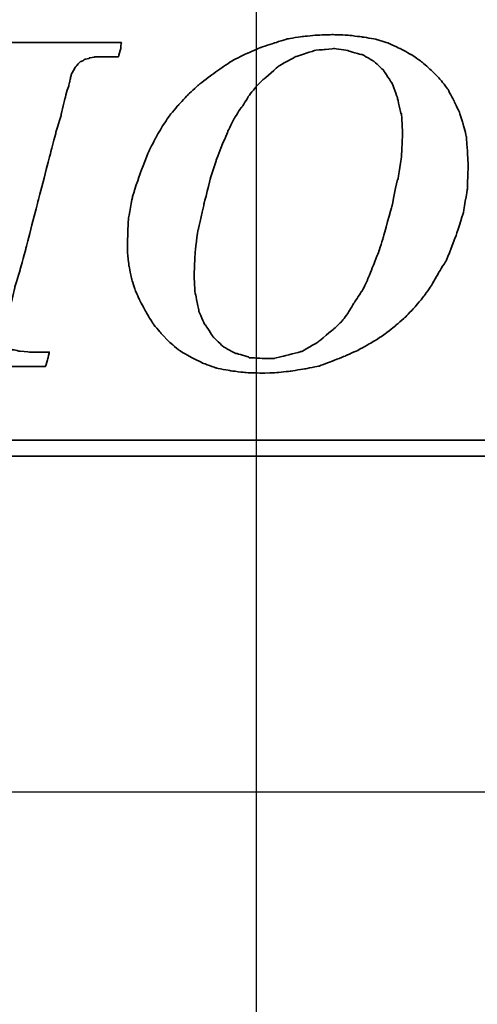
# Model space of a CAD drawing. Header units: millimetres. Extents: x -257 to 3135, y -1556 to 860.
# Tile 346 of 633: x 1334.55 to 1340.36, y -1543.16 to -1530.67. Entities that reach past the tile are written whole.
import ezdxf
from ezdxf.lldxf.tags import DXFTag

# ---------------------------------------------------------------- set-up
doc = ezdxf.new("R2010")
doc.units = ezdxf.units.MM
doc.layers.get('0').update_dxf_attribs({"linetype": 'CONTINUOUS'})
doc.layers.add('DIM', color=4, linetype='CONTINUOUS')
doc.layers.add('layer 1', color=7, linetype='CONTINUOUS')
tags = doc.linetypes.add('DASHED', pattern=[25.72, 12.86, -12.86]).pattern_tags.tags
tags[6:7] = [DXFTag(74, 4), DXFTag(75, 0), DXFTag(340, '0'), DXFTag(46, 0.0), DXFTag(50, 0.0), DXFTag(44, 0.0), DXFTag(45, 0.0)]
tags[4:5] = [DXFTag(74, 4), DXFTag(75, 0), DXFTag(340, '0'), DXFTag(46, 0.0), DXFTag(50, 0.0), DXFTag(44, 0.0), DXFTag(45, 0.0)]

# ---------------------------------------------------------------- blocks, each defined once
blk = doc.blocks.new('TBI MOTION logo(完整正式版)')
at = {"layer": 'layer 1', "color": 22, "lineweight": 35}
for points, knots in [([(35.79625, -6.98375), (35.79625, -6.98375), (36.23125, -7.43875), (36.23125, -7.43875), (36.23125, -7.43875), (36.23125, -7.43875), (36.75625, -7.87125), (36.75625, -7.87125), (36.75625, -7.87125), (36.75625, -7.87125), (37.33125, -8.20375), (37.33125, -8.20375), (37.33125, -8.20375), (37.33125, -8.20375), (37.95625, -8.51875), (37.95625, -8.51875), (37.95625, -8.51875), (37.95625, -8.51875), (38.62625, -8.75875), (38.62625, -8.75875), (38.62625, -8.75875), (38.62625, -8.75875), (39.37125, -8.90375), (39.37125, -8.90375), (39.37125, -8.90375), (39.37125, -8.90375), (40.14125, -8.99875), (40.14125, -8.99875), (40.14125, -8.99875), (40.14125, -8.99875), (41.02625, -9.02375), (41.02625, -9.02375), (41.02625, -9.02375), (41.02625, -9.02375), (41.74625, -8.99875), (41.74625, -8.99875), (41.74625, -8.99875), (41.74625, -8.99875), (42.46625, -8.92375), (42.46625, -8.92375), (42.46625, -8.92375), (42.46625, -8.92375), (43.21125, -8.80625), (43.21125, -8.80625), (43.21125, -8.80625), (43.21125, -8.80625), (43.93125, -8.66375), (43.93125, -8.66375), (43.93125, -8.66375), (43.93125, -8.66375), (44.62625, -8.39875), (44.62625, -8.39875), (44.62625, -8.39875), (44.62625, -8.39875), (45.29625, -8.13375), (45.29625, -8.13375), (45.29625, -8.13375), (45.29625, -8.13375), (45.94625, -7.84375), (45.94625, -7.84375), (45.94625, -7.84375), (45.94625, -7.84375), (46.61625, -7.46375), (46.61625, -7.46375), (46.61625, -7.46375), (46.61625, -7.46375), (47.24125, -7.07875), (47.24125, -7.07875), (47.24125, -7.07875), (47.24125, -7.07875), (47.81625, -6.62375), (47.81625, -6.62375), (47.81625, -6.62375), (47.81625, -6.62375), (48.36875, -6.14375), (48.36875, -6.14375), (48.36875, -6.14375), (48.36875, -6.14375), (48.84625, -5.64125), (48.84625, -5.64125), (48.84625, -5.64125), (48.84625, -5.64125), (49.32625, -5.06375), (49.32625, -5.06375), (49.32625, -5.06375), (49.32625, -5.06375), (49.71125, -4.51374), (49.71125, -4.51374), (49.71125, -4.51374), (49.71125, -4.51374), (50.09625, -3.83874), (50.09625, -3.83874), (50.09625, -3.83874), (50.09625, -3.83874), (50.48125, -3.21374), (50.48125, -3.21374), (50.48125, -3.21374), (50.48125, -3.21374), (50.96125, -1.99125), (50.96125, -1.99125), (50.96125, -1.99125), (50.96125, -1.99125), (51.34375, -0.81875), (51.34375, -0.81875), (51.34375, -0.81875), (51.34375, -0.81875), (51.56125, 0.45624), (51.56125, 0.45624), (51.56125, 0.45624), (51.56125, 0.45624), (51.60625, 1.67624), (51.60625, 1.67624), (51.60625, 1.67624), (51.60625, 1.67624), (51.56125, 2.44625), (51.56125, 2.44625), (51.56125, 2.44625), (51.56125, 2.44625), (51.51125, 3.14125), (51.51125, 3.14125), (51.51125, 3.14125), (51.51125, 3.14125), (51.34375, 3.81125), (51.34375, 3.81125), (51.34375, 3.81125), (51.34375, 3.81125), (51.15125, 4.41125), (51.15125, 4.41125), (51.15125, 4.41125), (51.15125, 4.41125), (50.86125, 5.01125), (50.86125, 5.01125), (50.86125, 5.01125), (50.86125, 5.01125), (50.55125, 5.58875), (50.55125, 5.58875), (50.55125, 5.58875), (50.55125, 5.58875), (50.16625, 6.09125), (50.16625, 6.09125), (50.16625, 6.09125), (50.16625, 6.09125), (49.71125, 6.54875), (49.71125, 6.54875), (49.71125, 6.54875), (49.71125, 6.54875), (49.23125, 6.98125), (49.23125, 6.98125), (49.23125, 6.98125), (49.23125, 6.98125), (48.67875, 7.36625), (48.67875, 7.36625), (48.67875, 7.36625), (48.67875, 7.36625), (48.10375, 7.67625), (48.10375, 7.67625), (48.10375, 7.67625), (48.10375, 7.67625), (47.48125, 7.96375), (47.48125, 7.96375), (47.48125, 7.96375), (47.48125, 7.96375), (46.85625, 8.15625), (46.85625, 8.15625), (46.85625, 8.15625), (46.85625, 8.15625), (46.13625, 8.27624), (46.13625, 8.27624), (46.13625, 8.27624), (46.13625, 8.27624), (45.39125, 8.37125), (45.39125, 8.37125), (45.39125, 8.37125), (45.39125, 8.37125), (44.62625, 8.39624), (44.62625, 8.39624), (44.62625, 8.39624), (44.62625, 8.39624), (43.83625, 8.37125), (43.83625, 8.37125), (43.83625, 8.37125), (43.83625, 8.37125), (43.09125, 8.30125), (43.09125, 8.30125), (43.09125, 8.30125), (43.09125, 8.30125), (42.32125, 8.18125), (42.32125, 8.18125), (42.32125, 8.18125), (42.32125, 8.18125), (41.62875, 7.96375), (41.62875, 7.96375), (41.62875, 7.96375), (41.62875, 7.96375), (40.90625, 7.72625), (40.90625, 7.72625), (40.90625, 7.72625), (40.90625, 7.72625), (40.23624, 7.43625), (40.23624, 7.43625), (40.23624, 7.43625), (40.23624, 7.43625), (39.54124, 7.10125), (39.54124, 7.10125), (39.54124, 7.10125), (39.54124, 7.10125), (38.91625, 6.69125), (38.91625, 6.69125), (38.91625, 6.69125), (38.91625, 6.69125), (38.31625, 6.26125), (38.31625, 6.26125), (38.31625, 6.26125), (38.31625, 6.26125), (37.69125, 5.78125), (37.69125, 5.78125), (37.69125, 5.78125), (37.69125, 5.78125), (37.18625, 5.30125), (37.18625, 5.30125), (37.18625, 5.30125), (37.18625, 5.30125), (36.70625, 4.79624), (36.70625, 4.79624), (36.70625, 4.79624), (36.70625, 4.79624), (36.23125, 4.22125), (36.23125, 4.22125), (36.23125, 4.22125), (36.23125, 4.22125), (35.87124, 3.69375), (35.87124, 3.69375), (35.87124, 3.69375), (35.87124, 3.69375), (35.53125, 3.09125), (35.53125, 3.09125), (35.53125, 3.09125), (35.53125, 3.09125), (35.19875, 2.47125), (35.19875, 2.47125), (35.19875, 2.47125), (35.19875, 2.47125), (34.71625, 1.24625), (34.71625, 1.24625), (34.71625, 1.24625), (34.71625, 1.24625), (34.33125, 0.06874), (34.33125, 0.06874), (34.33125, 0.06874), (34.33125, 0.06874), (34.11625, -1.07875), (34.11625, -1.07875), (34.11625, -1.07875), (34.11625, -1.07875), (34.07125, -2.15875), (34.07125, -2.15875), (34.07125, -2.15875), (34.07125, -2.15875), (34.07125, -2.85375), (34.07125, -2.85375), (34.07125, -2.85375), (34.07125, -2.85375), (34.14125, -3.50375), (34.14125, -3.50375), (34.14125, -3.50375), (34.14125, -3.50375), (34.28625, -4.17375), (34.28625, -4.17375), (34.28625, -4.17375), (34.28625, -4.17375), (34.47625, -4.77624), (34.47625, -4.77624), (34.47625, -4.77624), (34.47625, -4.77624), (34.71625, -5.32625), (34.71625, -5.32625), (34.71625, -5.32625), (34.71625, -5.32625), (35.05375, -5.92875), (35.05375, -5.92875), (35.05375, -5.92875), (35.05375, -5.92875), (35.36375, -6.45375), (35.36375, -6.45375), (35.36375, -6.45375), (35.36375, -6.45375), (35.79625, -6.98375), (35.79625, -6.98375)], [0, 0, 0, 0, 0.01388889, 0.01388889, 0.01388889, 0.0138889, 0.02777778, 0.02777778, 0.02777778, 0.02777779, 0.04166667, 0.04166667, 0.04166667, 0.04166668, 0.05555556, 0.05555556, 0.05555556, 0.05555557, 0.06944444, 0.06944444, 0.06944444, 0.06944445, 0.08333333, 0.08333333, 0.08333333, 0.08333334, 0.09722222, 0.09722222, 0.09722222, 0.09722223, 0.11111111, 0.11111111, 0.11111111, 0.11111112, 0.125, 0.125, 0.125, 0.12500001, 0.13888889, 0.13888889, 0.13888889, 0.1388889, 0.15277778, 0.15277778, 0.15277778, 0.15277779, 0.16666667, 0.16666667, 0.16666667, 0.16666668, 0.18055556, 0.18055556, 0.18055556, 0.18055557, 0.19444444, 0.19444444, 0.19444444, 0.19444445, 0.20833333, 0.20833333, 0.20833333, 0.20833334, 0.22222222, 0.22222222, 0.22222222, 0.22222223, 0.23611111, 0.23611111, 0.23611111, 0.23611112, 0.25, 0.25, 0.25, 0.25000001, 0.26388889, 0.26388889, 0.26388889, 0.2638889, 0.27777778, 0.27777778, 0.27777778, 0.27777779, 0.29166667, 0.29166667, 0.29166667, 0.29166668, 0.30555556, 0.30555556, 0.30555556, 0.30555557, 0.31944444, 0.31944444, 0.31944444, 0.31944445, 0.33333333, 0.33333333, 0.33333333, 0.33333334, 0.34722222, 0.34722222, 0.34722222, 0.34722223, 0.36111111, 0.36111111, 0.36111111, 0.36111112, 0.375, 0.375, 0.375, 0.37500001, 0.38888889, 0.38888889, 0.38888889, 0.3888889, 0.40277778, 0.40277778, 0.40277778, 0.40277779, 0.41666667, 0.41666667, 0.41666667, 0.41666668, 0.43055556, 0.43055556, 0.43055556, 0.43055557, 0.44444444, 0.44444444, 0.44444444, 0.44444445, 0.45833333, 0.45833333, 0.45833333, 0.45833334, 0.47222222, 0.47222222, 0.47222222, 0.47222223, 0.48611111, 0.48611111, 0.48611111, 0.48611112, 0.5, 0.5, 0.5, 0.50000001, 0.51388889, 0.51388889, 0.51388889, 0.5138889, 0.52777778, 0.52777778, 0.52777778, 0.52777779, 0.54166667, 0.54166667, 0.54166667, 0.54166668, 0.55555556, 0.55555556, 0.55555556, 0.55555557, 0.56944444, 0.56944444, 0.56944444, 0.56944445, 0.58333333, 0.58333333, 0.58333333, 0.58333334, 0.59722222, 0.59722222, 0.59722222, 0.59722223, 0.61111111, 0.61111111, 0.61111111, 0.61111112, 0.625, 0.625, 0.625, 0.62500001, 0.63888889, 0.63888889, 0.63888889, 0.6388889, 0.65277778, 0.65277778, 0.65277778, 0.65277779, 0.66666667, 0.66666667, 0.66666667, 0.66666668, 0.68055556, 0.68055556, 0.68055556, 0.68055557, 0.69444444, 0.69444444, 0.69444444, 0.69444445, 0.70833333, 0.70833333, 0.70833333, 0.70833334, 0.72222222, 0.72222222, 0.72222222, 0.72222223, 0.73611111, 0.73611111, 0.73611111, 0.73611112, 0.75, 0.75, 0.75, 0.75000001, 0.76388889, 0.76388889, 0.76388889, 0.7638889, 0.77777778, 0.77777778, 0.77777778, 0.77777779, 0.79166667, 0.79166667, 0.79166667, 0.79166668, 0.80555556, 0.80555556, 0.80555556, 0.80555557, 0.81944444, 0.81944444, 0.81944444, 0.81944445, 0.83333333, 0.83333333, 0.83333333, 0.83333334, 0.84722222, 0.84722222, 0.84722222, 0.84722223, 0.86111111, 0.86111111, 0.86111111, 0.86111112, 0.875, 0.875, 0.875, 0.87500001, 0.88888889, 0.88888889, 0.88888889, 0.8888889, 0.90277778, 0.90277778, 0.90277778, 0.90277779, 0.91666667, 0.91666667, 0.91666667, 0.91666668, 0.93055556, 0.93055556, 0.93055556, 0.93055557, 0.94444444, 0.94444444, 0.94444444, 0.94444445, 0.95833333, 0.95833333, 0.95833333, 0.95833334, 0.97222222, 0.97222222, 0.97222222, 0.97222223, 0.98611111, 0.98611111, 0.98611111, 0.98611112, 1, 1, 1, 1]), ([(22.26375, -7.94375), (22.26375, -7.94375), (22.26375, -7.96625), (22.26375, -7.96625), (22.26375, -7.96625), (22.26375, -7.96625), (22.24125, -7.99125), (22.24125, -7.99125), (22.24125, -7.99125), (22.24125, -7.99125), (22.14625, -8.34875), (22.14625, -8.34875), (22.14625, -8.34875), (22.14625, -8.34875), (22.07625, -8.68625), (22.07625, -8.68625), (22.07625, -8.68625), (22.07625, -8.68625), (22.17125, -8.68625), (22.17125, -8.68625), (22.17125, -8.68625), (22.17125, -8.68625), (22.55375, -8.68625), (22.55375, -8.68625), (22.55375, -8.68625), (22.55375, -8.68625), (23.08125, -8.68625), (23.08125, -8.68625), (23.08125, -8.68625), (23.08125, -8.68625), (23.70375, -8.68625), (23.70375, -8.68625), (23.70375, -8.68625), (23.70375, -8.68625), (24.42625, -8.68625), (24.42625, -8.68625), (24.42625, -8.68625), (24.42625, -8.68625), (25.91125, -8.68625), (25.91125, -8.68625), (25.91125, -8.68625), (25.91125, -8.68625), (27.40125, -8.68625), (27.40125, -8.68625), (27.40125, -8.68625), (27.40125, -8.68625), (28.11875, -8.68625), (28.11875, -8.68625), (28.11875, -8.68625), (28.11875, -8.68625), (28.74125, -8.68625), (28.74125, -8.68625), (28.74125, -8.68625), (28.74125, -8.68625), (29.22125, -8.68625), (29.22125, -8.68625), (29.22125, -8.68625), (29.22125, -8.68625), (29.65625, -8.68625), (29.65625, -8.68625), (29.65625, -8.68625), (29.65625, -8.68625), (29.84875, -8.68625), (29.84875, -8.68625), (29.84875, -8.68625), (29.84875, -8.68625), (29.84875, -8.63875), (29.84875, -8.63875), (29.84875, -8.63875), (29.84875, -8.63875), (29.87125, -8.63875), (29.87125, -8.63875), (29.87125, -8.63875), (29.87125, -8.63875), (29.96875, -8.27875), (29.96875, -8.27875), (29.96875, -8.27875), (29.96875, -8.27875), (30.04125, -7.94375), (30.04125, -7.94375), (30.04125, -7.94375), (30.04125, -7.94375), (29.65625, -7.94375), (29.65625, -7.94375), (29.65625, -7.94375), (29.65625, -7.94375), (29.22125, -7.94375), (29.22125, -7.94375), (29.22125, -7.94375), (29.22125, -7.94375), (29.08125, -7.94375), (29.08125, -7.94375), (29.08125, -7.94375), (29.08125, -7.94375), (29.03125, -7.94375), (29.03125, -7.94375), (29.03125, -7.94375), (29.03125, -7.94375), (28.45625, -7.89375), (28.45625, -7.89375), (28.45625, -7.89375), (28.45625, -7.89375), (28.43125, -7.87125), (28.43125, -7.87125), (28.43125, -7.87125), (28.43125, -7.87125), (28.19125, -7.82375), (28.19125, -7.82375), (28.19125, -7.82375), (28.19125, -7.82375), (28.16625, -7.82375), (28.16625, -7.82375), (28.16625, -7.82375), (28.16625, -7.82375), (28.14625, -7.82375), (28.14625, -7.82375), (28.14625, -7.82375), (28.14625, -7.82375), (27.95125, -7.72375), (27.95125, -7.72375), (27.95125, -7.72375), (27.95125, -7.72375), (27.92625, -7.70375), (27.92625, -7.70375), (27.92625, -7.70375), (27.92625, -7.70375), (27.90625, -7.67875), (27.90625, -7.67875), (27.90625, -7.67875), (27.90625, -7.67875), (27.76125, -7.48875), (27.76125, -7.48875), (27.76125, -7.48875), (27.76125, -7.48875), (27.73375, -7.43875), (27.73375, -7.43875), (27.73375, -7.43875), (27.73375, -7.43875), (27.71125, -7.38875), (27.71125, -7.38875), (27.71125, -7.38875), (27.71125, -7.38875), (27.66625, -7.12875), (27.66625, -7.12875), (27.66625, -7.12875), (27.66625, -7.12875), (27.66625, -7.10375), (27.66625, -7.10375), (27.66625, -7.10375), (27.66625, -7.10375), (27.66625, -7.05375), (27.66625, -7.05375), (27.66625, -7.05375), (27.66625, -7.05375), (27.66625, -7.00875), (27.66625, -7.00875), (27.66625, -7.00875), (27.66625, -7.00875), (27.71125, -6.69625), (27.71125, -6.69625), (27.71125, -6.69625), (27.71125, -6.69625), (27.71125, -6.67125), (27.71125, -6.67125), (27.71125, -6.67125), (27.71125, -6.67125), (27.73375, -6.64875), (27.73375, -6.64875), (27.73375, -6.64875), (27.73375, -6.64875), (27.78625, -6.50375), (27.78625, -6.50375), (27.78625, -6.50375), (27.78625, -6.50375), (27.83125, -6.38375), (27.83125, -6.38375), (27.83125, -6.38375), (27.83125, -6.38375), (27.88125, -6.14375), (27.88125, -6.14375), (27.88125, -6.14375), (27.88125, -6.14375), (27.88125, -6.11875), (27.88125, -6.11875), (27.88125, -6.11875), (27.88125, -6.11875), (27.97625, -5.85375), (27.97625, -5.85375), (27.97625, -5.85375), (27.97625, -5.85375), (28.07375, -5.47125), (28.07375, -5.47125), (28.07375, -5.47125), (28.07375, -5.47125), (28.26625, -4.65375), (28.26625, -4.65375), (28.26625, -4.65375), (28.26625, -4.65375), (28.26625, -4.63375), (28.26625, -4.63375), (28.26625, -4.63375), (28.26625, -4.63375), (28.55125, -3.67374), (28.55125, -3.67374), (28.55125, -3.67374), (28.55125, -3.67374), (28.84125, -2.59374), (28.84125, -2.59374), (28.84125, -2.59374), (28.84125, -2.59374), (29.46125, -0.19375), (29.46125, -0.19375), (29.46125, -0.19375), (29.46125, -0.19375), (30.08625, 2.20624), (30.08625, 2.20624), (30.08625, 2.20624), (30.08625, 2.20624), (30.37625, 3.30875), (30.37625, 3.30875), (30.37625, 3.30875), (30.37625, 3.30875), (30.37625, 3.33125), (30.37625, 3.33125), (30.37625, 3.33125), (30.37625, 3.33125), (30.66125, 4.27125), (30.66125, 4.27125), (30.66125, 4.27125), (30.66125, 4.27125), (30.66125, 4.31875), (30.66125, 4.31875), (30.66125, 4.31875), (30.66125, 4.31875), (30.85625, 5.13125), (30.85625, 5.13125), (30.85625, 5.13125), (30.85625, 5.13125), (30.95125, 5.47125), (30.95125, 5.47125), (30.95125, 5.47125), (30.95125, 5.47125), (30.95125, 5.49125), (30.95125, 5.49125), (30.95125, 5.49125), (30.95125, 5.49125), (31.04625, 5.75625), (31.04625, 5.75625), (31.04625, 5.75625), (31.04625, 5.75625), (31.09625, 5.97125), (31.09625, 5.97125), (31.09625, 5.97125), (31.09625, 5.97125), (31.09625, 5.99624), (31.09625, 5.99624), (31.09625, 5.99624), (31.09625, 5.99624), (31.14375, 6.16625), (31.14375, 6.16625), (31.14375, 6.16625), (31.14375, 6.16625), (31.14375, 6.18625), (31.14375, 6.18625), (31.14375, 6.18625), (31.14375, 6.18625), (31.16624, 6.28625), (31.16624, 6.28625), (31.16624, 6.28625), (31.16624, 6.28625), (31.16624, 6.33124), (31.16624, 6.33124), (31.16624, 6.33124), (31.16624, 6.33124), (31.19125, 6.38124), (31.19125, 6.38124), (31.19125, 6.38124), (31.19125, 6.38124), (31.38125, 6.71625), (31.38125, 6.71625), (31.38125, 6.71625), (31.38125, 6.71625), (31.40624, 6.74125), (31.40624, 6.74125), (31.40624, 6.74125), (31.40624, 6.74125), (31.43125, 6.76625), (31.43125, 6.76625), (31.43125, 6.76625), (31.43125, 6.76625), (31.64625, 7.00624), (31.64625, 7.00624), (31.64625, 7.00624), (31.64625, 7.00624), (31.67125, 7.00624), (31.67125, 7.00624), (31.67125, 7.00624), (31.67125, 7.00624), (31.69625, 7.00624), (31.69625, 7.00624), (31.69625, 7.00624), (31.69625, 7.00624), (31.83875, 7.10125), (31.83875, 7.10125), (31.83875, 7.10125), (31.83875, 7.10125), (31.86124, 7.12624), (31.86124, 7.12624), (31.86124, 7.12624), (31.86124, 7.12624), (31.88625, 7.12624), (31.88625, 7.12624), (31.88625, 7.12624), (31.88625, 7.12624), (32.10124, 7.17125), (32.10124, 7.17125), (32.10124, 7.17125), (32.10124, 7.17125), (32.10124, 7.19624), (32.10124, 7.19624), (32.10124, 7.19624), (32.10124, 7.19624), (32.39125, 7.24624), (32.39125, 7.24624), (32.39125, 7.24624), (32.39125, 7.24624), (32.41624, 7.24624), (32.41624, 7.24624), (32.41624, 7.24624), (32.41624, 7.24624), (32.43624, 7.24624), (32.43624, 7.24624), (32.43624, 7.24624), (32.43624, 7.24624), (32.72375, 7.24624), (32.72375, 7.24624), (32.72375, 7.24624), (32.72375, 7.24624), (32.79624, 7.24624), (32.79624, 7.24624), (32.79624, 7.24624), (32.79624, 7.24624), (32.89625, 7.24624), (32.89625, 7.24624), (32.89625, 7.24624), (32.89625, 7.24624), (33.23124, 7.24624), (33.23124, 7.24624), (33.23124, 7.24624), (33.23124, 7.24624), (33.59125, 7.24624), (33.59125, 7.24624), (33.59125, 7.24624), (33.59125, 7.24624), (33.61625, 7.29125), (33.61625, 7.29125), (33.61625, 7.29125), (33.61625, 7.29125), (33.71125, 7.62625), (33.71125, 7.62625), (33.71125, 7.62625), (33.71125, 7.62625), (33.75625, 7.98625), (33.75625, 7.98625), (33.75625, 7.98625), (33.75625, 7.98625), (33.63625, 7.98625), (33.63625, 7.98625), (33.63625, 7.98625), (33.63625, 7.98625), (33.23124, 7.98625), (33.23124, 7.98625), (33.23124, 7.98625), (33.23124, 7.98625), (32.67875, 7.98625), (32.67875, 7.98625), (32.67875, 7.98625), (32.67875, 7.98625), (32.05625, 7.98625), (32.05625, 7.98625), (32.05625, 7.98625), (32.05625, 7.98625), (31.35625, 7.98625), (31.35625, 7.98625), (31.35625, 7.98625), (31.35625, 7.98625), (29.80125, 7.98625), (29.80125, 7.98625), (29.80125, 7.98625), (29.80125, 7.98625), (28.26625, 7.98625), (28.26625, 7.98625), (28.26625, 7.98625), (28.26625, 7.98625), (27.59125, 7.98625), (27.59125, 7.98625), (27.59125, 7.98625), (27.59125, 7.98625), (26.91875, 7.98625), (26.91875, 7.98625), (26.91875, 7.98625), (26.91875, 7.98625), (26.39125, 7.98625), (26.39125, 7.98625), (26.39125, 7.98625), (26.39125, 7.98625), (25.96125, 7.98625), (25.96125, 7.98625), (25.96125, 7.98625), (25.96125, 7.98625), (25.76875, 7.98625), (25.76875, 7.98625), (25.76875, 7.98625), (25.76875, 7.98625), (25.76875, 7.96375), (25.76875, 7.96375), (25.76875, 7.96375), (25.76875, 7.96375), (25.74625, 7.94125), (25.74625, 7.94125), (25.74625, 7.94125), (25.74625, 7.94125), (25.64875, 7.55625), (25.64875, 7.55625), (25.64875, 7.55625), (25.64875, 7.55625), (25.57625, 7.24624), (25.57625, 7.24624), (25.57625, 7.24624), (25.57625, 7.24624), (25.59875, 7.24624), (25.59875, 7.24624), (25.59875, 7.24624), (25.59875, 7.24624), (26.01125, 7.24624), (26.01125, 7.24624), (26.01125, 7.24624), (26.01125, 7.24624), (26.48625, 7.24624), (26.48625, 7.24624), (26.48625, 7.24624), (26.48625, 7.24624), (26.60625, 7.24624), (26.60625, 7.24624), (26.60625, 7.24624), (26.60625, 7.24624), (26.63125, 7.24624), (26.63125, 7.24624), (26.63125, 7.24624), (26.63125, 7.24624), (26.68125, 7.24624), (26.68125, 7.24624), (26.68125, 7.24624), (26.68125, 7.24624), (26.70625, 7.24624), (26.70625, 7.24624), (26.70625, 7.24624), (26.70625, 7.24624), (26.96625, 7.24624), (26.96625, 7.24624), (26.96625, 7.24624), (26.96625, 7.24624), (26.99125, 7.21875), (26.99125, 7.21875), (26.99125, 7.21875), (26.99125, 7.21875), (27.23375, 7.17125), (27.23375, 7.17125), (27.23375, 7.17125), (27.23375, 7.17125), (27.40125, 7.12624), (27.40125, 7.12624), (27.40125, 7.12624), (27.40125, 7.12624), (27.56625, 7.07624), (27.56625, 7.07624), (27.56625, 7.07624), (27.56625, 7.07624), (27.61375, 7.07624), (27.61375, 7.07624), (27.61375, 7.07624), (27.61375, 7.07624), (27.64125, 7.07624), (27.64125, 7.07624), (27.64125, 7.07624), (27.64125, 7.07624), (27.66625, 7.02624), (27.66625, 7.02624), (27.66625, 7.02624), (27.66625, 7.02624), (27.85625, 6.86125), (27.85625, 6.86125), (27.85625, 6.86125), (27.85625, 6.86125), (27.88125, 6.81125), (27.88125, 6.81125), (27.88125, 6.81125), (27.88125, 6.81125), (27.88125, 6.76625), (27.88125, 6.76625), (27.88125, 6.76625), (27.88125, 6.76625), (27.92625, 6.47625), (27.92625, 6.47625), (27.92625, 6.47625), (27.92625, 6.47625), (27.95125, 6.45124), (27.95125, 6.45124), (27.95125, 6.45124), (27.95125, 6.45124), (27.95125, 6.42625), (27.95125, 6.42625), (27.95125, 6.42625), (27.95125, 6.42625), (27.95125, 6.40625), (27.95125, 6.40625), (27.95125, 6.40625), (27.95125, 6.40625), (27.92625, 6.35625), (27.92625, 6.35625), (27.92625, 6.35625), (27.92625, 6.35625), (27.92625, 6.33124), (27.92625, 6.33124), (27.92625, 6.33124), (27.92625, 6.33124), (27.90625, 5.99624), (27.90625, 5.99624), (27.90625, 5.99624), (27.90625, 5.99624), (27.88125, 5.89875), (27.88125, 5.89875), (27.88125, 5.89875), (27.88125, 5.89875), (27.85625, 5.87625), (27.85625, 5.87625), (27.85625, 5.87625), (27.85625, 5.87625), (27.85625, 5.85125), (27.85625, 5.85125), (27.85625, 5.85125), (27.85625, 5.85125), (27.85625, 5.82625), (27.85625, 5.82625), (27.85625, 5.82625), (27.85625, 5.82625), (27.83125, 5.82625), (27.83125, 5.82625), (27.83125, 5.82625), (27.83125, 5.82625), (27.78625, 5.63625), (27.78625, 5.63625), (27.78625, 5.63625), (27.78625, 5.63625), (27.78625, 5.61125), (27.78625, 5.61125), (27.78625, 5.61125), (27.78625, 5.61125), (27.78625, 5.58875), (27.78625, 5.58875), (27.78625, 5.58875), (27.78625, 5.58875), (27.68625, 5.42125), (27.68625, 5.42125), (27.68625, 5.42125), (27.68625, 5.42125), (27.66625, 5.13125), (27.66625, 5.13125), (27.66625, 5.13125), (27.66625, 5.13125), (27.64125, 5.10874), (27.64125, 5.10874), (27.64125, 5.10874), (27.64125, 5.10874), (27.64125, 5.08625), (27.64125, 5.08625), (27.64125, 5.08625), (27.64125, 5.08625), (27.52125, 4.75124), (27.52125, 4.75124), (27.52125, 4.75124), (27.52125, 4.75124), (27.30625, 3.95625), (27.30625, 3.95625), (27.30625, 3.95625), (27.30625, 3.95625), (27.03875, 2.97125), (27.03875, 2.97125), (27.03875, 2.97125), (27.03875, 2.97125), (26.75375, 1.87125), (26.75375, 1.87125), (26.75375, 1.87125), (26.75375, 1.87125), (26.12625, -0.50374), (26.12625, -0.50374), (26.12625, -0.50374), (26.12625, -0.50374), (25.50625, -2.85375), (25.50625, -2.85375), (25.50625, -2.85375), (25.50625, -2.85375), (25.21625, -3.95875), (25.21625, -3.95875), (25.21625, -3.95875), (25.21625, -3.95875), (25.21625, -3.98375), (25.21625, -3.98375), (25.21625, -3.98375), (25.21625, -3.98375), (24.93125, -4.94375), (24.93125, -4.94375), (24.93125, -4.94375), (24.93125, -4.94375), (24.73625, -5.78375), (24.73625, -5.78375), (24.73625, -5.78375), (24.73625, -5.78375), (24.64125, -6.11875), (24.64125, -6.11875), (24.64125, -6.11875), (24.64125, -6.11875), (24.64125, -6.14375), (24.64125, -6.14375), (24.64125, -6.14375), (24.64125, -6.14375), (24.54625, -6.40875), (24.54625, -6.40875), (24.54625, -6.40875), (24.54625, -6.40875), (24.49625, -6.64875), (24.49625, -6.64875), (24.49625, -6.64875), (24.49625, -6.64875), (24.49625, -6.67125), (24.49625, -6.67125), (24.49625, -6.67125), (24.49625, -6.67125), (24.45125, -6.81375), (24.45125, -6.81375), (24.45125, -6.81375), (24.45125, -6.81375), (24.40125, -6.95875), (24.40125, -6.95875), (24.40125, -6.95875), (24.40125, -6.95875), (24.23375, -7.34375), (24.23375, -7.34375), (24.23375, -7.34375), (24.23375, -7.34375), (24.23375, -7.36875), (24.23375, -7.36875), (24.23375, -7.36875), (24.23375, -7.36875), (24.20875, -7.38875), (24.20875, -7.38875), (24.20875, -7.38875), (24.20875, -7.38875), (23.94625, -7.67875), (23.94625, -7.67875), (23.94625, -7.67875), (23.94625, -7.67875), (23.92125, -7.70375), (23.92125, -7.70375), (23.92125, -7.70375), (23.92125, -7.70375), (23.87125, -7.72375), (23.87125, -7.72375), (23.87125, -7.72375), (23.87125, -7.72375), (23.53875, -7.87125), (23.53875, -7.87125), (23.53875, -7.87125), (23.53875, -7.87125), (23.51125, -7.87125), (23.51125, -7.87125), (23.51125, -7.87125), (23.51125, -7.87125), (23.49125, -7.89375), (23.49125, -7.89375), (23.49125, -7.89375), (23.49125, -7.89375), (23.05625, -7.94375), (23.05625, -7.94375), (23.05625, -7.94375), (23.05625, -7.94375), (23.03625, -7.94375), (23.03625, -7.94375), (23.03625, -7.94375), (23.03625, -7.94375), (22.98625, -7.94375), (22.98625, -7.94375), (22.98625, -7.94375), (22.98625, -7.94375), (22.88875, -7.94375), (22.88875, -7.94375), (22.88875, -7.94375), (22.88875, -7.94375), (22.55375, -7.94375), (22.55375, -7.94375), (22.55375, -7.94375), (22.55375, -7.94375), (22.26375, -7.94375), (22.26375, -7.94375)], [0, 0, 0, 0, 0.00568182, 0.00568182, 0.00568182, 0.00568183, 0.01136364, 0.01136364, 0.01136364, 0.01136365, 0.01704545, 0.01704545, 0.01704545, 0.01704546, 0.02272727, 0.02272727, 0.02272727, 0.02272728, 0.02840909, 0.02840909, 0.02840909, 0.0284091, 0.03409091, 0.03409091, 0.03409091, 0.03409092, 0.03977273, 0.03977273, 0.03977273, 0.03977274, 0.04545455, 0.04545455, 0.04545455, 0.04545456, 0.05113636, 0.05113636, 0.05113636, 0.05113637, 0.05681818, 0.05681818, 0.05681818, 0.05681819, 0.0625, 0.0625, 0.0625, 0.06250001, 0.06818182, 0.06818182, 0.06818182, 0.06818183, 0.07386364, 0.07386364, 0.07386364, 0.07386365, 0.07954545, 0.07954545, 0.07954545, 0.07954546, 0.08522727, 0.08522727, 0.08522727, 0.08522728, 0.09090909, 0.09090909, 0.09090909, 0.0909091, 0.09659091, 0.09659091, 0.09659091, 0.09659092, 0.10227273, 0.10227273, 0.10227273, 0.10227274, 0.10795455, 0.10795455, 0.10795455, 0.10795456, 0.11363636, 0.11363636, 0.11363636, 0.11363637, 0.11931818, 0.11931818, 0.11931818, 0.11931819, 0.125, 0.125, 0.125, 0.12500001, 0.13068182, 0.13068182, 0.13068182, 0.13068183, 0.13636364, 0.13636364, 0.13636364, 0.13636365, 0.14204545, 0.14204545, 0.14204545, 0.14204546, 0.14772727, 0.14772727, 0.14772727, 0.14772728, 0.15340909, 0.15340909, 0.15340909, 0.1534091, 0.15909091, 0.15909091, 0.15909091, 0.15909092, 0.16477273, 0.16477273, 0.16477273, 0.16477274, 0.17045455, 0.17045455, 0.17045455, 0.17045456, 0.17613636, 0.17613636, 0.17613636, 0.17613637, 0.18181818, 0.18181818, 0.18181818, 0.18181819, 0.1875, 0.1875, 0.1875, 0.18750001, 0.19318182, 0.19318182, 0.19318182, 0.19318183, 0.19886364, 0.19886364, 0.19886364, 0.19886365, 0.20454545, 0.20454545, 0.20454545, 0.20454546, 0.21022727, 0.21022727, 0.21022727, 0.21022728, 0.21590909, 0.21590909, 0.21590909, 0.2159091, 0.22159091, 0.22159091, 0.22159091, 0.22159092, 0.22727273, 0.22727273, 0.22727273, 0.22727274, 0.23295455, 0.23295455, 0.23295455, 0.23295456, 0.23863636, 0.23863636, 0.23863636, 0.23863637, 0.24431818, 0.24431818, 0.24431818, 0.24431819, 0.25, 0.25, 0.25, 0.25000001, 0.25568182, 0.25568182, 0.25568182, 0.25568183, 0.26136364, 0.26136364, 0.26136364, 0.26136365, 0.26704545, 0.26704545, 0.26704545, 0.26704546, 0.27272727, 0.27272727, 0.27272727, 0.27272728, 0.27840909, 0.27840909, 0.27840909, 0.2784091, 0.28409091, 0.28409091, 0.28409091, 0.28409092, 0.28977273, 0.28977273, 0.28977273, 0.28977274, 0.29545455, 0.29545455, 0.29545455, 0.29545456, 0.30113636, 0.30113636, 0.30113636, 0.30113637, 0.30681818, 0.30681818, 0.30681818, 0.30681819, 0.3125, 0.3125, 0.3125, 0.31250001, 0.31818182, 0.31818182, 0.31818182, 0.31818183, 0.32386364, 0.32386364, 0.32386364, 0.32386365, 0.32954545, 0.32954545, 0.32954545, 0.32954546, 0.33522727, 0.33522727, 0.33522727, 0.33522728, 0.34090909, 0.34090909, 0.34090909, 0.3409091, 0.34659091, 0.34659091, 0.34659091, 0.34659092, 0.35227273, 0.35227273, 0.35227273, 0.35227274, 0.35795455, 0.35795455, 0.35795455, 0.35795456, 0.36363636, 0.36363636, 0.36363636, 0.36363637, 0.36931818, 0.36931818, 0.36931818, 0.36931819, 0.375, 0.375, 0.375, 0.37500001, 0.38068182, 0.38068182, 0.38068182, 0.38068183, 0.38636364, 0.38636364, 0.38636364, 0.38636365, 0.39204545, 0.39204545, 0.39204545, 0.39204546, 0.39772727, 0.39772727, 0.39772727, 0.39772728, 0.40340909, 0.40340909, 0.40340909, 0.4034091, 0.40909091, 0.40909091, 0.40909091, 0.40909092, 0.41477273, 0.41477273, 0.41477273, 0.41477274, 0.42045455, 0.42045455, 0.42045455, 0.42045456, 0.42613636, 0.42613636, 0.42613636, 0.42613637, 0.43181818, 0.43181818, 0.43181818, 0.43181819, 0.4375, 0.4375, 0.4375, 0.43750001, 0.44318182, 0.44318182, 0.44318182, 0.44318183, 0.44886364, 0.44886364, 0.44886364, 0.44886365, 0.45454545, 0.45454545, 0.45454545, 0.45454546, 0.46022727, 0.46022727, 0.46022727, 0.46022728, 0.46590909, 0.46590909, 0.46590909, 0.4659091, 0.47159091, 0.47159091, 0.47159091, 0.47159092, 0.47727273, 0.47727273, 0.47727273, 0.47727274, 0.48295455, 0.48295455, 0.48295455, 0.48295456, 0.48863636, 0.48863636, 0.48863636, 0.48863637, 0.49431818, 0.49431818, 0.49431818, 0.49431819, 0.5, 0.5, 0.5, 0.50000001, 0.50568182, 0.50568182, 0.50568182, 0.50568183, 0.51136364, 0.51136364, 0.51136364, 0.51136365, 0.51704545, 0.51704545, 0.51704545, 0.51704546, 0.52272727, 0.52272727, 0.52272727, 0.52272728, 0.52840909, 0.52840909, 0.52840909, 0.5284091, 0.53409091, 0.53409091, 0.53409091, 0.53409092, 0.53977273, 0.53977273, 0.53977273, 0.53977274, 0.54545455, 0.54545455, 0.54545455, 0.54545456, 0.55113636, 0.55113636, 0.55113636, 0.55113637, 0.55681818, 0.55681818, 0.55681818, 0.55681819, 0.5625, 0.5625, 0.5625, 0.56250001, 0.56818182, 0.56818182, 0.56818182, 0.56818183, 0.57386364, 0.57386364, 0.57386364, 0.57386365, 0.57954545, 0.57954545, 0.57954545, 0.57954546, 0.58522727, 0.58522727, 0.58522727, 0.58522728, 0.59090909, 0.59090909, 0.59090909, 0.5909091, 0.59659091, 0.59659091, 0.59659091, 0.59659092, 0.60227273, 0.60227273, 0.60227273, 0.60227274, 0.60795455, 0.60795455, 0.60795455, 0.60795456, 0.61363636, 0.61363636, 0.61363636, 0.61363637, 0.61931818, 0.61931818, 0.61931818, 0.61931819, 0.625, 0.625, 0.625, 0.62500001, 0.63068182, 0.63068182, 0.63068182, 0.63068183, 0.63636364, 0.63636364, 0.63636364, 0.63636365, 0.64204545, 0.64204545, 0.64204545, 0.64204546, 0.64772727, 0.64772727, 0.64772727, 0.64772728, 0.65340909, 0.65340909, 0.65340909, 0.6534091, 0.65909091, 0.65909091, 0.65909091, 0.65909092, 0.66477273, 0.66477273, 0.66477273, 0.66477274, 0.67045455, 0.67045455, 0.67045455, 0.67045456, 0.67613636, 0.67613636, 0.67613636, 0.67613637, 0.68181818, 0.68181818, 0.68181818, 0.68181819, 0.6875, 0.6875, 0.6875, 0.68750001, 0.69318182, 0.69318182, 0.69318182, 0.69318183, 0.69886364, 0.69886364, 0.69886364, 0.69886365, 0.70454545, 0.70454545, 0.70454545, 0.70454546, 0.71022727, 0.71022727, 0.71022727, 0.71022728, 0.71590909, 0.71590909, 0.71590909, 0.7159091, 0.72159091, 0.72159091, 0.72159091, 0.72159092, 0.72727273, 0.72727273, 0.72727273, 0.72727274, 0.73295455, 0.73295455, 0.73295455, 0.73295456, 0.73863636, 0.73863636, 0.73863636, 0.73863637, 0.74431818, 0.74431818, 0.74431818, 0.74431819, 0.75, 0.75, 0.75, 0.75000001, 0.75568182, 0.75568182, 0.75568182, 0.75568183, 0.76136364, 0.76136364, 0.76136364, 0.76136365, 0.76704545, 0.76704545, 0.76704545, 0.76704546, 0.77272727, 0.77272727, 0.77272727, 0.77272728, 0.77840909, 0.77840909, 0.77840909, 0.7784091, 0.78409091, 0.78409091, 0.78409091, 0.78409092, 0.78977273, 0.78977273, 0.78977273, 0.78977274, 0.79545455, 0.79545455, 0.79545455, 0.79545456, 0.80113636, 0.80113636, 0.80113636, 0.80113637, 0.80681818, 0.80681818, 0.80681818, 0.80681819, 0.8125, 0.8125, 0.8125, 0.81250001, 0.81818182, 0.81818182, 0.81818182, 0.81818183, 0.82386364, 0.82386364, 0.82386364, 0.82386365, 0.82954545, 0.82954545, 0.82954545, 0.82954546, 0.83522727, 0.83522727, 0.83522727, 0.83522728, 0.84090909, 0.84090909, 0.84090909, 0.8409091, 0.84659091, 0.84659091, 0.84659091, 0.84659092, 0.85227273, 0.85227273, 0.85227273, 0.85227274, 0.85795455, 0.85795455, 0.85795455, 0.85795456, 0.86363636, 0.86363636, 0.86363636, 0.86363637, 0.86931818, 0.86931818, 0.86931818, 0.86931819, 0.875, 0.875, 0.875, 0.87500001, 0.88068182, 0.88068182, 0.88068182, 0.88068183, 0.88636364, 0.88636364, 0.88636364, 0.88636365, 0.89204545, 0.89204545, 0.89204545, 0.89204546, 0.89772727, 0.89772727, 0.89772727, 0.89772728, 0.90340909, 0.90340909, 0.90340909, 0.9034091, 0.90909091, 0.90909091, 0.90909091, 0.90909092, 0.91477273, 0.91477273, 0.91477273, 0.91477274, 0.92045455, 0.92045455, 0.92045455, 0.92045456, 0.92613636, 0.92613636, 0.92613636, 0.92613637, 0.93181818, 0.93181818, 0.93181818, 0.93181819, 0.9375, 0.9375, 0.9375, 0.93750001, 0.94318182, 0.94318182, 0.94318182, 0.94318183, 0.94886364, 0.94886364, 0.94886364, 0.94886365, 0.95454545, 0.95454545, 0.95454545, 0.95454546, 0.96022727, 0.96022727, 0.96022727, 0.96022728, 0.96590909, 0.96590909, 0.96590909, 0.9659091, 0.97159091, 0.97159091, 0.97159091, 0.97159092, 0.97727273, 0.97727273, 0.97727273, 0.97727274, 0.98295455, 0.98295455, 0.98295455, 0.98295456, 0.98863636, 0.98863636, 0.98863636, 0.98863637, 0.99431818, 0.99431818, 0.99431818, 0.99431819, 1, 1, 1, 1]), ([(38.33875, 1.03124), (38.33875, 1.03124), (38.62625, 1.89625), (38.62625, 1.89625), (38.62625, 1.89625), (38.62625, 1.89625), (38.91625, 2.66375), (38.91625, 2.66375), (38.91625, 2.66375), (38.91625, 2.66375), (39.22625, 3.38125), (39.22625, 3.38125), (39.22625, 3.38125), (39.22625, 3.38125), (39.22625, 3.40624), (39.22625, 3.40624), (39.22625, 3.40624), (39.22625, 3.40624), (39.56124, 4.07624), (39.56124, 4.07624), (39.56124, 4.07624), (39.56124, 4.07624), (39.92125, 4.65125), (39.92125, 4.65125), (39.92125, 4.65125), (39.92125, 4.65125), (39.94625, 4.65125), (39.94625, 4.65125), (39.94625, 4.65125), (39.94625, 4.65125), (40.28125, 5.17875), (40.28125, 5.17875), (40.28125, 5.17875), (40.28125, 5.17875), (40.28125, 5.20375), (40.28125, 5.20375), (40.28125, 5.20375), (40.28125, 5.20375), (40.66875, 5.68625), (40.66875, 5.68625), (40.66875, 5.68625), (40.66875, 5.68625), (40.66875, 5.70625), (40.66875, 5.70625), (40.66875, 5.70625), (40.66875, 5.70625), (41.05124, 6.09125), (41.05124, 6.09125), (41.05124, 6.09125), (41.05124, 6.09125), (41.07625, 6.09125), (41.07625, 6.09125), (41.07625, 6.09125), (41.07625, 6.09125), (41.84125, 6.76625), (41.84125, 6.76625), (41.84125, 6.76625), (41.84125, 6.76625), (41.86625, 6.78625), (41.86625, 6.78625), (41.86625, 6.78625), (41.86625, 6.78625), (42.73125, 7.26624), (42.73125, 7.26624), (42.73125, 7.26624), (42.73125, 7.26624), (42.75625, 7.26624), (42.75625, 7.26624), (42.75625, 7.26624), (42.75625, 7.26624), (43.18625, 7.41125), (43.18625, 7.41125), (43.18625, 7.41125), (43.18625, 7.41125), (43.64125, 7.55625), (43.64125, 7.55625), (43.64125, 7.55625), (43.64125, 7.55625), (43.66625, 7.55625), (43.66625, 7.55625), (43.66625, 7.55625), (43.66625, 7.55625), (43.69125, 7.58124), (43.69125, 7.58124), (43.69125, 7.58124), (43.69125, 7.58124), (44.19125, 7.62625), (44.19125, 7.62625), (44.19125, 7.62625), (44.19125, 7.62625), (44.67125, 7.67625), (44.67125, 7.67625), (44.67125, 7.67625), (44.67125, 7.67625), (44.69625, 7.67625), (44.69625, 7.67625), (44.69625, 7.67625), (44.69625, 7.67625), (45.41875, 7.58124), (45.41875, 7.58124), (45.41875, 7.58124), (45.41875, 7.58124), (45.44125, 7.55625), (45.44125, 7.55625), (45.44125, 7.55625), (45.44125, 7.55625), (46.11125, 7.36625), (46.11125, 7.36625), (46.11125, 7.36625), (46.11125, 7.36625), (46.13625, 7.36625), (46.13625, 7.36625), (46.13625, 7.36625), (46.13625, 7.36625), (46.15875, 7.36625), (46.15875, 7.36625), (46.15875, 7.36625), (46.15875, 7.36625), (46.73625, 7.02624), (46.73625, 7.02624), (46.73625, 7.02624), (46.73625, 7.02624), (46.76125, 7.00624), (46.76125, 7.00624), (46.76125, 7.00624), (46.76125, 7.00624), (47.24125, 6.57124), (47.24125, 6.57124), (47.24125, 6.57124), (47.24125, 6.57124), (47.26625, 6.54875), (47.26625, 6.54875), (47.26625, 6.54875), (47.26625, 6.54875), (47.26625, 6.52375), (47.26625, 6.52375), (47.26625, 6.52375), (47.26625, 6.52375), (47.67375, 5.89875), (47.67375, 5.89875), (47.67375, 5.89875), (47.67375, 5.89875), (47.69625, 5.89875), (47.69625, 5.89875), (47.69625, 5.89875), (47.69625, 5.89875), (47.69625, 5.87625), (47.69625, 5.87625), (47.69625, 5.87625), (47.69625, 5.87625), (47.96125, 5.15625), (47.96125, 5.15625), (47.96125, 5.15625), (47.96125, 5.15625), (47.96125, 5.13125), (47.96125, 5.13125), (47.96125, 5.13125), (47.96125, 5.13125), (48.15125, 4.31875), (48.15125, 4.31875), (48.15125, 4.31875), (48.15125, 4.31875), (48.17625, 4.31875), (48.17625, 4.31875), (48.17625, 4.31875), (48.17625, 4.31875), (48.17625, 4.29125), (48.17625, 4.29125), (48.17625, 4.29125), (48.17625, 4.29125), (48.22625, 3.33125), (48.22625, 3.33125), (48.22625, 3.33125), (48.22625, 3.33125), (48.22625, 3.30875), (48.22625, 3.30875), (48.22625, 3.30875), (48.22625, 3.30875), (48.17625, 2.20624), (48.17625, 2.20624), (48.17625, 2.20624), (48.17625, 2.20624), (48.17625, 2.18124), (48.17625, 2.18124), (48.17625, 2.18124), (48.17625, 2.18124), (47.98375, 0.93624), (47.98375, 0.93624), (47.98375, 0.93624), (47.98375, 0.93624), (47.96125, 0.93624), (47.96125, 0.93624), (47.96125, 0.93624), (47.96125, 0.93624), (47.67375, -0.45874), (47.67375, -0.45874), (47.67375, -0.45874), (47.67375, -0.45874), (47.24125, -1.99125), (47.24125, -1.99125), (47.24125, -1.99125), (47.24125, -1.99125), (47.24125, -2.01874), (47.24125, -2.01874), (47.24125, -2.01874), (47.24125, -2.01874), (47.00125, -2.78375), (47.00125, -2.78375), (47.00125, -2.78375), (47.00125, -2.78375), (46.71125, -3.50375), (46.71125, -3.50375), (46.71125, -3.50375), (46.71125, -3.50375), (46.42625, -4.19875), (46.42625, -4.19875), (46.42625, -4.19875), (46.42625, -4.19875), (46.42625, -4.22375), (46.42625, -4.22375), (46.42625, -4.22375), (46.42625, -4.22375), (46.13625, -4.82374), (46.13625, -4.82374), (46.13625, -4.82374), (46.13625, -4.82374), (46.11125, -4.82374), (46.11125, -4.82374), (46.11125, -4.82374), (46.11125, -4.82374), (45.77625, -5.35125), (45.77625, -5.35125), (45.77625, -5.35125), (45.77625, -5.35125), (45.44125, -5.87875), (45.44125, -5.87875), (45.44125, -5.87875), (45.44125, -5.87875), (45.44125, -5.90375), (45.44125, -5.90375), (45.44125, -5.90375), (45.44125, -5.90375), (45.10625, -6.35875), (45.10625, -6.35875), (45.10625, -6.35875), (45.10625, -6.35875), (45.08125, -6.38375), (45.08125, -6.38375), (45.08125, -6.38375), (45.08125, -6.38375), (44.69625, -6.74375), (44.69625, -6.74375), (44.69625, -6.74375), (44.69625, -6.74375), (43.88375, -7.41625), (43.88375, -7.41625), (43.88375, -7.41625), (43.88375, -7.41625), (43.85625, -7.43875), (43.85625, -7.43875), (43.85625, -7.43875), (43.85625, -7.43875), (43.04125, -7.91875), (43.04125, -7.91875), (43.04125, -7.91875), (43.04125, -7.91875), (43.01625, -7.91875), (43.01625, -7.91875), (43.01625, -7.91875), (43.01625, -7.91875), (42.99625, -7.91875), (42.99625, -7.91875), (42.99625, -7.91875), (42.99625, -7.91875), (42.08125, -8.15875), (42.08125, -8.15875), (42.08125, -8.15875), (42.08125, -8.15875), (41.65125, -8.25625), (41.65125, -8.25625), (41.65125, -8.25625), (41.65125, -8.25625), (41.62875, -8.27875), (41.62875, -8.27875), (41.62875, -8.27875), (41.62875, -8.27875), (41.60125, -8.27875), (41.60125, -8.27875), (41.60125, -8.27875), (41.60125, -8.27875), (41.12125, -8.27875), (41.12125, -8.27875), (41.12125, -8.27875), (41.12125, -8.27875), (40.35624, -8.23125), (40.35624, -8.23125), (40.35624, -8.23125), (40.35624, -8.23125), (40.33125, -8.23125), (40.33125, -8.23125), (40.33125, -8.23125), (40.33125, -8.23125), (40.30625, -8.20375), (40.30625, -8.20375), (40.30625, -8.20375), (40.30625, -8.20375), (39.68375, -8.01375), (39.68375, -8.01375), (39.68375, -8.01375), (39.68375, -8.01375), (39.66124, -8.01375), (39.66124, -8.01375), (39.66124, -8.01375), (39.66124, -8.01375), (39.63625, -8.01375), (39.63625, -8.01375), (39.63625, -8.01375), (39.63625, -8.01375), (39.01125, -7.67875), (39.01125, -7.67875), (39.01125, -7.67875), (39.01125, -7.67875), (38.98875, -7.65375), (38.98875, -7.65375), (38.98875, -7.65375), (38.98875, -7.65375), (38.48625, -7.17375), (38.48625, -7.17375), (38.48625, -7.17375), (38.48625, -7.17375), (38.45875, -7.14875), (38.45875, -7.14875), (38.45875, -7.14875), (38.45875, -7.14875), (38.45875, -7.12875), (38.45875, -7.12875), (38.45875, -7.12875), (38.45875, -7.12875), (38.07625, -6.54875), (38.07625, -6.54875), (38.07625, -6.54875), (38.07625, -6.54875), (38.05125, -6.54875), (38.05125, -6.54875), (38.05125, -6.54875), (38.05125, -6.54875), (38.05125, -6.52875), (38.05125, -6.52875), (38.05125, -6.52875), (38.05125, -6.52875), (37.74125, -5.85375), (37.74125, -5.85375), (37.74125, -5.85375), (37.74125, -5.85375), (37.74125, -5.82875), (37.74125, -5.82875), (37.74125, -5.82875), (37.74125, -5.82875), (37.57375, -4.96875), (37.57375, -4.96875), (37.57375, -4.96875), (37.57375, -4.96875), (37.54625, -4.94375), (37.54625, -4.94375), (37.54625, -4.94375), (37.54625, -4.94375), (37.50125, -4.03375), (37.50125, -4.03375), (37.50125, -4.03375), (37.50125, -4.03375), (37.50125, -4.00875), (37.50125, -4.00875), (37.50125, -4.00875), (37.50125, -4.00875), (37.54625, -2.85375), (37.54625, -2.85375), (37.54625, -2.85375), (37.54625, -2.85375), (37.69125, -1.65875), (37.69125, -1.65875), (37.69125, -1.65875), (37.69125, -1.65875), (37.71624, -1.63375), (37.71624, -1.63375), (37.71624, -1.63375), (37.71624, -1.63375), (38.00375, -0.33875), (38.00375, -0.33875), (38.00375, -0.33875), (38.00375, -0.33875), (38.33875, 1.00624), (38.33875, 1.00624), (38.33875, 1.00624), (38.33875, 1.00624), (38.33875, 1.03124), (38.33875, 1.03124)], [0, 0, 0, 0, 0.01010101, 0.01010101, 0.01010101, 0.01010102, 0.02020202, 0.02020202, 0.02020202, 0.02020203, 0.03030303, 0.03030303, 0.03030303, 0.03030304, 0.04040404, 0.04040404, 0.04040404, 0.04040405, 0.05050505, 0.05050505, 0.05050505, 0.05050506, 0.06060606, 0.06060606, 0.06060606, 0.06060607, 0.07070707, 0.07070707, 0.07070707, 0.07070708, 0.08080808, 0.08080808, 0.08080808, 0.08080809, 0.09090909, 0.09090909, 0.09090909, 0.0909091, 0.1010101, 0.1010101, 0.1010101, 0.10101011, 0.11111111, 0.11111111, 0.11111111, 0.11111112, 0.12121212, 0.12121212, 0.12121212, 0.12121213, 0.13131313, 0.13131313, 0.13131313, 0.13131314, 0.14141414, 0.14141414, 0.14141414, 0.14141415, 0.15151515, 0.15151515, 0.15151515, 0.15151516, 0.16161616, 0.16161616, 0.16161616, 0.16161617, 0.17171717, 0.17171717, 0.17171717, 0.17171718, 0.18181818, 0.18181818, 0.18181818, 0.18181819, 0.19191919, 0.19191919, 0.19191919, 0.1919192, 0.2020202, 0.2020202, 0.2020202, 0.20202021, 0.21212121, 0.21212121, 0.21212121, 0.21212122, 0.22222222, 0.22222222, 0.22222222, 0.22222223, 0.23232323, 0.23232323, 0.23232323, 0.23232324, 0.24242424, 0.24242424, 0.24242424, 0.24242425, 0.25252525, 0.25252525, 0.25252525, 0.25252526, 0.26262626, 0.26262626, 0.26262626, 0.26262627, 0.27272727, 0.27272727, 0.27272727, 0.27272728, 0.28282828, 0.28282828, 0.28282828, 0.28282829, 0.29292929, 0.29292929, 0.29292929, 0.2929293, 0.3030303, 0.3030303, 0.3030303, 0.30303031, 0.31313131, 0.31313131, 0.31313131, 0.31313132, 0.32323232, 0.32323232, 0.32323232, 0.32323233, 0.33333333, 0.33333333, 0.33333333, 0.33333334, 0.34343434, 0.34343434, 0.34343434, 0.34343435, 0.35353535, 0.35353535, 0.35353535, 0.35353536, 0.36363636, 0.36363636, 0.36363636, 0.36363637, 0.37373737, 0.37373737, 0.37373737, 0.37373738, 0.38383838, 0.38383838, 0.38383838, 0.38383839, 0.39393939, 0.39393939, 0.39393939, 0.3939394, 0.4040404, 0.4040404, 0.4040404, 0.40404041, 0.41414141, 0.41414141, 0.41414141, 0.41414142, 0.42424242, 0.42424242, 0.42424242, 0.42424243, 0.43434343, 0.43434343, 0.43434343, 0.43434344, 0.44444444, 0.44444444, 0.44444444, 0.44444445, 0.45454545, 0.45454545, 0.45454545, 0.45454546, 0.46464646, 0.46464646, 0.46464646, 0.46464647, 0.47474747, 0.47474747, 0.47474747, 0.47474748, 0.48484848, 0.48484848, 0.48484848, 0.48484849, 0.49494949, 0.49494949, 0.49494949, 0.4949495, 0.50505051, 0.50505051, 0.50505051, 0.50505052, 0.51515152, 0.51515152, 0.51515152, 0.51515153, 0.52525253, 0.52525253, 0.52525253, 0.52525254, 0.53535354, 0.53535354, 0.53535354, 0.53535355, 0.54545455, 0.54545455, 0.54545455, 0.54545456, 0.55555556, 0.55555556, 0.55555556, 0.55555557, 0.56565657, 0.56565657, 0.56565657, 0.56565658, 0.57575758, 0.57575758, 0.57575758, 0.57575759, 0.58585859, 0.58585859, 0.58585859, 0.5858586, 0.5959596, 0.5959596, 0.5959596, 0.59595961, 0.60606061, 0.60606061, 0.60606061, 0.60606062, 0.61616162, 0.61616162, 0.61616162, 0.61616163, 0.62626263, 0.62626263, 0.62626263, 0.62626264, 0.63636364, 0.63636364, 0.63636364, 0.63636365, 0.64646465, 0.64646465, 0.64646465, 0.64646466, 0.65656566, 0.65656566, 0.65656566, 0.65656567, 0.66666667, 0.66666667, 0.66666667, 0.66666668, 0.67676768, 0.67676768, 0.67676768, 0.67676769, 0.68686869, 0.68686869, 0.68686869, 0.6868687, 0.6969697, 0.6969697, 0.6969697, 0.69696971, 0.70707071, 0.70707071, 0.70707071, 0.70707072, 0.71717172, 0.71717172, 0.71717172, 0.71717173, 0.72727273, 0.72727273, 0.72727273, 0.72727274, 0.73737374, 0.73737374, 0.73737374, 0.73737375, 0.74747475, 0.74747475, 0.74747475, 0.74747476, 0.75757576, 0.75757576, 0.75757576, 0.75757577, 0.76767677, 0.76767677, 0.76767677, 0.76767678, 0.77777778, 0.77777778, 0.77777778, 0.77777779, 0.78787879, 0.78787879, 0.78787879, 0.7878788, 0.7979798, 0.7979798, 0.7979798, 0.79797981, 0.80808081, 0.80808081, 0.80808081, 0.80808082, 0.81818182, 0.81818182, 0.81818182, 0.81818183, 0.82828283, 0.82828283, 0.82828283, 0.82828284, 0.83838384, 0.83838384, 0.83838384, 0.83838385, 0.84848485, 0.84848485, 0.84848485, 0.84848486, 0.85858586, 0.85858586, 0.85858586, 0.85858587, 0.86868687, 0.86868687, 0.86868687, 0.86868688, 0.87878788, 0.87878788, 0.87878788, 0.87878789, 0.88888889, 0.88888889, 0.88888889, 0.8888889, 0.8989899, 0.8989899, 0.8989899, 0.89898991, 0.90909091, 0.90909091, 0.90909091, 0.90909092, 0.91919192, 0.91919192, 0.91919192, 0.91919193, 0.92929293, 0.92929293, 0.92929293, 0.92929294, 0.93939394, 0.93939394, 0.93939394, 0.93939395, 0.94949495, 0.94949495, 0.94949495, 0.94949496, 0.95959596, 0.95959596, 0.95959596, 0.95959597, 0.96969697, 0.96969697, 0.96969697, 0.96969698, 0.97979798, 0.97979798, 0.97979798, 0.97979799, 0.98989899, 0.98989899, 0.98989899, 0.989899, 1, 1, 1, 1]), ([(75.90875, -9.47875), (75.90875, -9.47875), (75.90875, -12.28625), (75.90875, -12.28625), (75.90875, -12.28625), (75.90875, -12.28625), (75.90875, -12.47875), (75.90875, -12.47875), (75.90875, -12.47875), (75.90875, -12.47875), (75.71625, -12.47875), (75.71625, -12.47875), (75.71625, -12.47875), (75.71625, -12.47875), (-88.32875, -12.47875), (-88.32875, -12.47875), (-88.32875, -12.47875), (-88.32875, -12.47875), (-88.32875, -13.29375), (-88.32875, -13.29375), (-88.32875, -13.29375), (-88.32875, -13.29375), (82.89125, -13.29375), (82.89125, -13.29375), (82.89125, -13.29375), (82.89125, -13.29375), (75.90875, -9.47875), (75.90875, -9.47875)], [0, 0, 0, 0, 0.14285714, 0.14285714, 0.14285714, 0.14285715, 0.28571429, 0.28571429, 0.28571429, 0.2857143, 0.42857143, 0.42857143, 0.42857143, 0.42857144, 0.57142857, 0.57142857, 0.57142857, 0.57142858, 0.71428571, 0.71428571, 0.71428571, 0.71428572, 0.85714286, 0.85714286, 0.85714286, 0.85714287, 1, 1, 1, 1])]:
    blk.add_open_spline(points, degree=3, knots=knots, dxfattribs=at)

msp = doc.modelspace()

# ---------------------------------------------------------------- linework, layer by layer
msp.add_line((1337.553, -1551.586), (1337.553, -1491.701))
at = {"linetype": 'DASHED', "ltscale": 0.3}
msp.add_line((1836.001, -1540.47), (1236.001, -1540.47), dxfattribs=at)

# ---------------------------------------------------------------- block references
at = {"layer": 'DIM', "color": 7, "xscale": 0.246592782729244, "yscale": 0.246592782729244, "zscale": 0.246592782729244}
msp.add_blockref('TBI MOTION logo(完整正式版)', (1327.516, -1532.925), dxfattribs=at)

doc.saveas('drawing.dxf')
